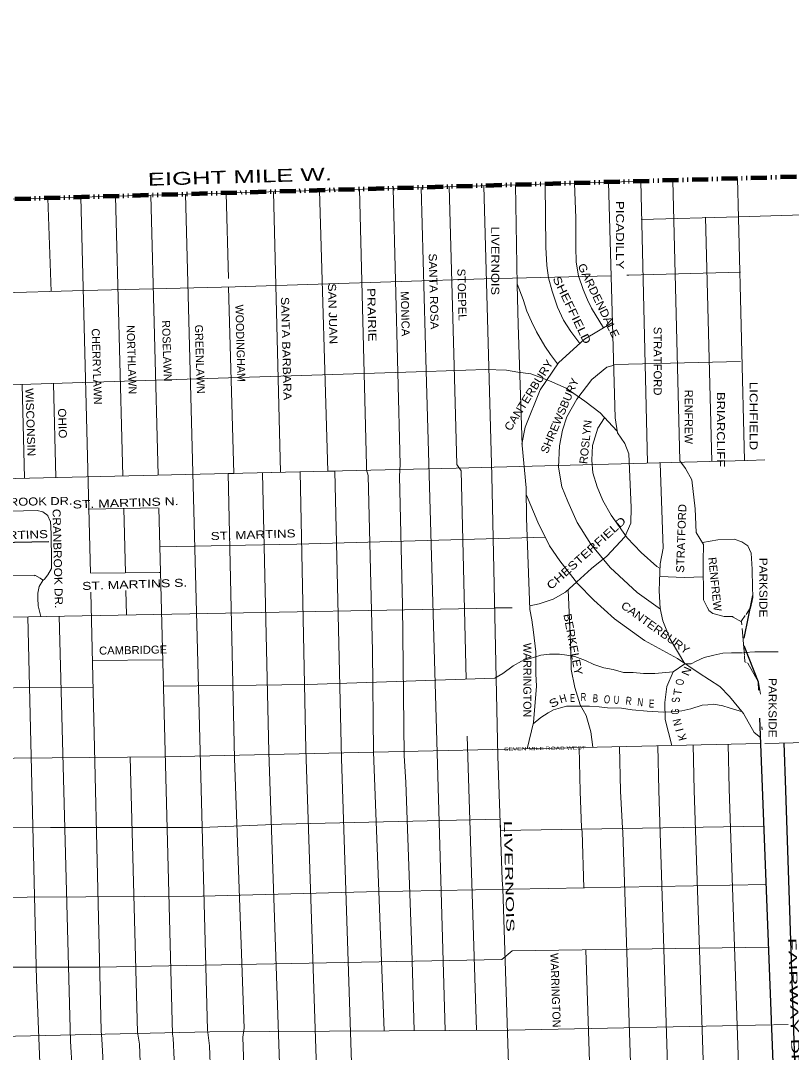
# Model space of a CAD drawing. Extents: x 34705 to 138605, y 34275 to 143551.
# Drawn here: x 69930 to 77150, y 133633 to 143301 of the extents above; entities that cross this region are included whole.
import ezdxf
from ezdxf.enums import TextEntityAlignment as Align

# ---------------------------------------------------------------- set-up
doc = ezdxf.new("R2010")
doc.units = 0
doc.header["$LTSCALE"] = 30
doc.linetypes.add('DASH_DOUBLE_DOT', pattern=[9.2, 5, -1.2, 0.3, -1.2, 0.3, -1.2])
for name, color, linetype, lineweight in [('1', 7, 'Continuous', 13), ('11', 7, 'Continuous', 13), ('59', 7, 'DASH_DOUBLE_DOT', 106)]:
    doc.layers.add(name, color=color, linetype=linetype, lineweight=lineweight)

msp = doc.modelspace()

# ---------------------------------------------------------------- linework, layer by layer
at = {"layer": '1'}
for p, q in [((75780.8, 141796.99), (34922.9, 140631.57)), ((75741.49, 141795.87), (75802.37, 139158.51)), ((76644.7, 141821.01), (76653.86, 141454.72)), ((70185.24, 141637.38), (70215.68, 140762.74)), ((70494.38, 141646.2), (70583.6, 138122.6)), ((70819.76, 141655.48), (70887.96, 139033.94)), ((71151.28, 141664.94), (71217.06, 139041.64)), ((71854.46, 141684.99), (71876.52, 140884.62)), ((76653.51, 141463.85), (79947.38, 141553.45)), ((76346.01, 141458.23), (76406.07, 139170.83)), ((76653.85, 141454.81), (76653.85, 141454.77)), ((76653.85, 141454.81), (76653.85, 141454.81)), ((76653.85, 141454.77), (76653.85, 141454.75)), ((76653.85, 141454.75), (76653.86, 141454.72)), ((76653.86, 141454.72), (76710.74, 139178.95)), ((76673.38, 140944.81), (76673.53, 140944.81)), ((75493.29, 140078.25), (76673.53, 140107.33)), ((70237.87, 139901.53), (70259.14, 139019.22)), ((69946.06, 139892.02), (69967.39, 139012.39)), ((76740.98, 139179.76), (76902.6, 139184.06)), ((70895.85, 138730.39), (70911.78, 138125.61)), ((76774.21, 138312.25), (76774.21, 138312.25)), ((76774.21, 138312.25), (76774.21, 138312.25)), ((76774.21, 138312.25), (76774.21, 138312.25)), ((76774.21, 138312.25), (76774.21, 138312.25)), ((76774.21, 138312.25), (76774.21, 138312.25)), ((76774.21, 138312.25), (76774.21, 138312.25)), ((76774.21, 138312.25), (76774.21, 138312.24)), ((76774.21, 138312.24), (76774.21, 138312.24)), ((76786.67, 137986.77), (76787.99, 137910.25)), ((70916.12, 137960.71), (70922.15, 137731.79)), ((76787.98, 137910.52), (76787.99, 137910.25)), ((76717.9, 137727.07), (76703.84, 137706.75)), ((76688.67, 137604.92), (76710.4, 137353.37)), ((70603.1, 137304.39), (71262.12, 137310.61)), ((76874.89, 136683.83), (76875.85, 136655.39)), ((76875.85, 136655.39), (76875.85, 136655.39)), ((74111.66, 136596.32), (74199.45, 133840.35)), ((76983.61, 133891.84), (77121.2, 133894.59))]:
    msp.add_line(p, q, dxfattribs=at)
at = {"layer": '1', "lineweight": 25}
for p, q in [((69398.11, 138403.72), (70195.7, 138419.82)), ((76706.97, 137514.57), (76789.45, 137914.09))]:
    msp.add_line(p, q, dxfattribs=at)
at = {"layer": '1'}
for points in [[(73683.04, 141737.15), (73727.91, 140020.92), (73908.27, 133838.53)], [(73945.02, 141744.62), (73990.69, 140066.42), (74015.96, 139141.32), (74055.46, 139083.12), (74102.2, 137130.85)], [(74269.09, 141753.87), (74342.79, 139035.88), (74401.15, 136407.9), (74440.05, 135250.17), (74447.86, 135168.57), (74511.2, 133233.12), (74537.31, 132174.65), (74629.7, 129069.96), (74724.29, 126046.91), (75258.72, 108770.25), (75949.8, 107475.21), (75982.05, 107419.91), (76018.21, 107315.9)], [(74567.37, 141762.38), (74581.47, 140826.84), (74590.69, 140453.54), (74627.54, 139319.81), (74664.4, 138923.47), (74669.01, 138637.73), (74701.26, 137783.98), (74719.69, 137687.2), (74733.51, 137571.98), (74756.54, 137387.64), (74756.54, 137180.25), (74761.15, 137065.03), (74733.51, 136723.99), (74675.04, 136478.34)], [(75437.47, 141787.19), (75498.3, 139577.9), (75521.33, 139439.64), (75590.44, 139338.24), (75627.3, 139241.46), (75650.33, 138739.12), (75645.73, 138591.64), (75590.44, 138462.6), (75419.97, 138282.86), (75277.15, 138166.5), (75138.94, 138042.07), (75032.97, 137945.29), (74917.79, 137880.76), (74788.79, 137834.68), (74699.43, 137818.72)], [(74843.7, 141770.26), (74848.69, 141177.1), (74857.9, 141006.58), (74876.33, 140891.36), (74908.58, 140766.93), (74959.26, 140614.84), (75014.54, 140495.02), (75083.65, 140389.02), (75168.24, 140276.2)], [(75119.6, 141778.13), (75129.72, 141449.01), (75129.72, 141181.71), (75134.33, 141038.84), (75157.37, 140909.8), (75198.83, 140780.76), (75240.3, 140683.97), (75277.15, 140605.63), (75390.46, 140422.53)], [(76040.89, 141804.22), (76106.44, 139176.94), (76157.12, 139103.2), (76217.01, 138997.2), (76249.26, 138725.29), (76258.48, 138504.08), (76327.59, 138393.47), (76322.98, 138236.78), (76327.59, 137873.85), (76364.44, 137798.96), (76364.44, 137802.42), (76378.26, 137774.76), (76415.12, 137744.8), (76521.09, 137717.15), (76599.41, 137716.01), (76604.02, 137712.54), (76682.34, 137666.46), (76684.62, 137640.06)], [(71476.16, 141674.2), (71680.76, 133843.82), (71699.86, 133695.52), (71793.56, 131195.42), (71823.46, 129436.72), (71840.38, 128528.4), (71884.66, 128529.12), (71955.88, 125897.16)], [(72298.63, 141697.66), (72365.79, 139068.52), (72196.92, 139064.57), (72254.96, 136445.52), (72433.36, 131249.22), (72349.66, 131153.52), (72411.41, 128537.78), (72477.43, 128538.86), (72514.48, 126869.1)], [(72731.21, 141710), (72807.01, 139078.84), (72872.94, 139080.39), (72934.46, 136388.12), (73103.06, 131255.22), (73138.96, 131141.52), (73208.57, 128548.1), (73098.15, 128546.82), (73137.02, 126843.2)], [(73103.32, 141720.61), (73170.16, 139130.92), (73170.16, 139092.62), (73184.56, 139040.02), (73226.36, 137393.32), (73235.96, 136450.32), (73334.82, 133834.96)], [(73419.6, 141729.64), (73485.01, 139140.25), (73479.39, 139033.35), (73508.76, 137822.92), (73523.06, 136415.62), (73537.46, 136163.12), (73594.86, 134597.82), (73617.77, 133836.72)], [(75746.19, 141444.98), (75746.19, 141439.16), (76653.51, 141463.85)], [(65095.4, 140629.17), (65118.32, 140626.4), (67206.49, 140681.91), (68792.65, 140721.29), (70526.74, 140771.8), (71940.97, 140805.23), (74272.36, 140880.84), (75461.59, 140911.06)], [(75609.75, 140915.25), (75627.01, 140915.74), (76673.38, 140944.81)], [(71878.76, 140803.16), (71926.86, 139058.25), (71875.67, 139057.05), (71934.36, 136388.12), (72023.76, 133858.82), (72011.76, 133775.02), (72098.56, 131219.32), (72086.56, 131165.52), (72146.36, 128587.32), (72170.26, 128497.62), (72211.33, 126882.78)], [(74581.35, 140834.69), (74636.76, 140688.58), (74673.61, 140577.97), (74715.08, 140481.19), (74761.15, 140384.41), (74840.34, 140249.88), (74895.25, 140172.98), (74958.15, 140085.87)], [(75473.67, 140472.18), (75212.65, 140316.44), (74968.47, 140095.22), (74798.01, 139841.74), (74655.19, 139491.49), (74626.34, 139332.77)], [(59480.29, 139828.91), (59597.98, 139835.45), (59708.44, 139806.37), (59877.05, 139719.13), (60097.98, 139660.97), (60411.93, 139631.89), (61150.3, 139666.79), (61220.07, 139748.21), (62853.01, 139809.8), (63790.47, 139854.26), (63792.81, 139729.87), (67294.18, 139829.63), (69631.39, 139881.97), (73731.67, 140014.28), (74283.99, 140031.73), (74481.67, 140025.91), (74586.32, 140008.46), (74708.41, 139991.02), (74882.83, 139927.04), (75039.81, 139857.25), (75214.22, 139735.12), (75359.57, 139624.62), (75516.55, 139455.96)], [(75489.08, 140072.18), (75489.08, 140072.18), (75419.97, 140053.74), (75281.76, 139938.53), (75138.94, 139754.18), (75046.79, 139588.27), (75005.33, 139463.83), (74977.69, 139316.36), (74968.47, 139118.18), (75000.72, 138933.84), (75056.01, 138795.58), (75143.55, 138597.41), (75272.55, 138394.62), (75452.23, 138178.02), (75705.62, 137942.98), (75923.17, 137785.8)], [(75400.78, 139580.35), (75337.05, 139482.27), (75286.37, 139320.96), (75281.76, 139182.71), (75290.97, 139062.88), (75332.44, 138933.84), (75383.12, 138804.8), (75461.44, 138666.54), (75613.48, 138454.54), (75742.48, 138316.28), (75889.91, 138187.23), (75912.94, 138173.41)], [(69076.88, 138991.56), (74010.74, 139107.01), (76740.98, 139179.76)], [(75922.16, 139155.05), (75949.8, 138357.76), (75922.16, 138210.28), (75917.55, 138131.93), (75912.94, 137956.8), (75922.16, 137790.89), (75945.19, 137675.67), (76014.3, 137505.15), (76152.51, 137272.42), (76041.94, 137198.68), (75982.05, 137060.42), (75963.62, 136912.95), (75968.23, 136751.64), (76028.86, 136509.05)], [(72547.82, 139072.78), (72602.26, 136469.82), (72775.66, 131240.22), (72877.36, 131186.42), (72939.41, 128544.99)], [(74669.01, 138855.49), (74774.97, 138602.01), (74885.54, 138380.8), (74982.29, 138237.93), (75148.15, 138025.93), (75300.19, 137869.24), (75493.69, 137694.11), (75774.73, 137491.33), (76083.41, 137325.42), (76286.12, 137187.16), (76479.62, 137060.42), (76571.77, 136968.25), (76700.77, 136806.95), (76802.12, 136631.82), (76862.16, 136585.11)], [(70561.93, 138723.32), (70567.43, 138724.62), (71216.16, 138736.01)], [(71224.73, 138736.16), (71354.06, 133804.92), (71357.82, 133767.7), (71388.14, 133166.13), (71470.95, 131187.69)], [(69751.06, 138702.52), (69956.86, 138707.32), (69956.86, 138707.32), (70086.06, 138712.12), (70086.06, 138712.12), (70138.66, 138697.72), (70186.56, 138664.22), (70186.56, 138659.42), (70205.66, 138611.62), (70210.46, 138611.62), (70215.26, 138491.92), (70215.26, 138487.12), (70220.06, 138238.22), (70220.06, 138166.42), (70186.56, 138108.92), (70153.06, 138065.92), (70138.66, 138056.32), (70105.16, 137998.82), (70090.86, 137936.62), (70090.86, 137888.72), (70090.86, 137888.72), (70095.56, 137816.92), (70120.77, 137716.61)], [(71234.34, 138369.73), (72518.01, 138396.03), (74845.84, 138460.23)], [(76316.54, 138411.16), (76461.19, 138436.1), (76613.23, 138440.71), (76686.94, 138417.67), (76742.23, 138380.8), (76774.21, 138312.25)], [(76774.21, 138312.25), (76774.48, 138311.67), (76783.7, 138159.58), (76786.67, 137986.79)], [(69100.76, 138089.64), (69827.66, 138104.12), (70062.06, 138099.42), (70062.06, 138099.42), (70062.06, 138099.42), (70062.06, 138104.12), (70114.76, 138075.42), (70114.76, 138075.42), (70133.86, 138061.12)], [(70593.59, 138122.69), (71227.31, 138128.51), (71244.75, 138128.51)], [(75916.51, 138092.45), (76147.91, 138083.55), (76324.86, 138088.46)], [(75058.33, 137968.44), (75083.65, 137406.07), (75088.26, 137221.73), (75120.51, 137051.21), (75171.19, 136889.9), (75226.47, 136788.51), (75272.55, 136636.43), (75289.84, 136492.29)], [(70588.07, 137946.09), (70684.36, 133834.82), (70690.36, 133757.12), (70726.16, 133140.92), (70807.15, 131172.87)], [(76787.99, 137910.07), (76788.3, 137892.28), (76765.27, 137795.5), (76725.21, 137737.63)], [(61528.99, 137467.59), (63833.43, 137602.17), (65304.36, 137625.43), (74366.84, 137797)], [(74533.74, 137799.03), (74521.58, 137797.81), (74370.28, 137797.81)], [(76782.9, 137865.29), (76766.29, 137795.49), (76737.93, 137754.52)], [(69998.93, 137714.31), (70077.46, 134313.42), (70119.26, 133302.52), (70208.35, 131156.07)], [(70290.42, 137719.83), (70397.36, 133739.12), (70427.26, 133212.72), (70427.26, 133129.02), (70454.16, 132465.02), (70495.31, 131164.12)], [(76717.9, 137727.07), (76682.34, 137675.67), (76673.12, 137671.06)], [(76711.46, 137378.56), (76806.73, 137387.64), (77027.87, 137387.64)], [(74372.66, 137139.81), (74447.86, 137184.86), (74544.61, 137253.99), (74622.94, 137300.07), (74742.72, 137336.94), (74802.62, 137355.38), (74885.54, 137364.59), (74977.69, 137364.59), (75046.79, 137355.38), (75120.51, 137341.55), (75221.87, 137304.68), (75300.19, 137267.81), (75392.33, 137235.55), (75479.87, 137221.73), (75576.62, 137194.07), (75668.76, 137194.07), (75765.51, 137184.86), (75871.48, 137184.86), (76041.86, 137198.49)], [(76152.51, 137272.42), (76212.41, 137272.42), (76258.48, 137300.07), (76332.19, 137332.33), (76424.34, 137355.38), (76507.27, 137373.81), (76590.19, 137378.42), (76693.35, 137378.42)], [(76702.84, 137378.41), (76710.99, 137378.41), (76717.54, 137379.03)], [(76710.02, 137345.96), (76714.59, 137293.15), (76726.26, 137287.32)], [(76738.33, 137281.28), (76742.23, 137279.33), (76843.59, 137101.9), (76861.04, 136988.39)], [(71268.58, 137064.32), (71895.92, 137070.02), (72616.84, 137081.65), (74372.66, 137139.81)], [(61769.79, 136848.66), (63852.33, 136949.35), (65272.38, 136984.24), (69116.85, 137046.76), (70609, 137052.64)], [(76900.23, 136528.82), (80628.37, 136613.38), (81660.37, 136664.08), (81973.66, 136668.69), (84780.57, 136705.56), (85218.25, 136700.95), (85526.93, 136723.99), (85831, 136728.6), (86107.43, 136737.82), (87762.55, 136816.16), (89232.24, 136885.29), (90112.2, 136931.38)], [(74730.53, 136711.49), (74802.62, 136770.08), (74871.72, 136816.16), (74922.4, 136843.82), (74986.9, 136862.25), (75042.19, 136876.08), (75097.47, 136876.08), (75198.83, 136876.08), (75258.72, 136876.08), (75350.87, 136871.47), (75429.19, 136862.25), (75558.19, 136857.64), (75659.55, 136843.82), (75797.76, 136829.99), (75954.41, 136820.77), (76023.51, 136825.38), (76124.87, 136834.6), (76207.8, 136853.03), (76313.76, 136885.29), (76369.05, 136889.9), (76419.73, 136894.51), (76456.59, 136889.9), (76507.27, 136880.68), (76567.16, 136862.25), (76691.49, 136822.98)], [(35050.01, 135441.89), (38867.68, 135617.88), (40146.22, 135653.27), (40348.36, 135643.16), (42072.86, 135638.1), (42926.9, 135633.05), (44579.39, 135678.54), (51671.96, 135890.86), (53501.32, 135931.3), (56282, 136022.29), (57388.72, 136042.52), (58020.4, 136042.52), (61877.48, 136194.17), (62342.4, 136219.45), (65279.74, 136335.71), (66593.65, 136340.77), (68808.33, 136381.21), (71284.55, 136401.43), (76864.35, 136528)], [(76230.1, 136513.61), (76240.05, 136085.7), (76488.92, 128609.31), (76524.79, 128610.19), (76572.8, 126945.25)], [(76557.47, 136521.04), (76567.16, 136104.13), (76819.31, 128617.48), (76784.99, 128616.63), (76837.52, 126953.1)], [(75161.59, 136489.38), (75171.19, 136076.48), (75185.01, 135740.05), (75189.62, 135698.57), (75206.6, 135175.68)], [(75539.29, 136497.94), (75548.98, 136081.09), (75567.4, 135735.44), (75572.01, 135698.57), (75673.28, 132595.78), (75590.17, 132595.03), (75631.65, 131226.18)], [(75898.56, 136506.09), (75908.33, 136085.7), (76060.37, 131236.24), (76078.8, 131199.37), (76120.26, 129533.35), (76129.48, 129468.83), (76157.02, 128601.1)], [(70957.27, 136398.76), (71025.16, 133822.92), (71043.16, 133709.22), (71136.25, 131182.1)], [(67103.44, 135707.3), (68888.66, 135745.47), (70209.87, 135741.11), (71628.47, 135741.11), (72372.66, 135770.19), (74420.96, 135818.2), (74424.57, 135710.79), (76894.17, 135752.64)], [(63322.97, 134958.43), (64334.89, 134992.33), (65284.01, 135012.67), (66574.71, 135035.94), (68894.47, 135082.46), (71634.29, 135095.55), (73169.17, 135136.26), (76915.2, 135205.8)], [(63863.46, 134322.99), (63991.87, 134329.32), (65301.45, 134355.48), (67068.89, 134390.38), (69185.17, 134431.09), (70663.36, 134432.55), (74436.61, 134502.34), (74535.45, 134583.76), (76937.78, 134618.78)], [(75225.5, 134593.39), (75290.49, 132592.35), (75332.78, 132592.73), (75369.34, 131220.83)], [(64391.29, 133667.27), (65987.5, 133692.48), (69882.84, 133785.53), (71702.6, 133824.8), (74504.92, 133842.25), (76965.74, 133891.48)]]:
    msp.add_lwpolyline(points, dxfattribs=at)
at = {"layer": '1', "lineweight": 25}
for points in [[(76845.2, 137026.22), (76842.26, 137102.48), (76709.3, 137443.85)], [(83917.87, 122532.88), (84070.94, 122610.5), (81402.19, 127955.82), (79818.93, 127656.27), (79773.35, 128731.82), (79720.91, 131324.36), (77066.34, 131275.68), (76855.3, 136763.37)], [(77080.76, 136532.91), (77095.57, 136091.63), (77254.17, 131298.82)]]:
    msp.add_lwpolyline(points, dxfattribs=at)
at = {"layer": '59'}
msp.add_lwpolyline([(131989.06, 109708.72), (126856.28, 120352.83), (127983.73, 120601.28), (129321.71, 120998.46), (130612.42, 121494.12), (133722.19, 123216.65), (134563.84, 124776.42), (136438.38, 130047.1), (136736.54, 131235.05), (136773.12, 131974.15), (125584.57, 138103.26), (128512.62, 143301.1), (34921.35, 140631.52)], dxfattribs=at)

# ---------------------------------------------------------------- texts
at = {"layer": '11'}
for s, height, rotation, width, p in [('EIGHT MILE W.', 120, 1.678, 1.5, (71985.38, 141778.98)), ('PICADILLY', 75, 270, 1.25, (75506.98, 141291.65)), ('LIVERNOIS', 75, 270, 1.2, (74338.5, 141050.71)), ('SANTA ROSA', 75, 271.471, 1.1, (73762.09, 140762.66)), ('STOEPEL', 75, 271.47, 1.05, (74026.94, 140733.27)), ('GARDENDALE', 75, 295.677, 1.1, (75310.91, 140661.28)), ('SHEFFIELD', 75, 295.676, 1.25, (75061.21, 140573.5)), ('SAN JUAN', 75, 271.472, 1.15, (72816.6, 140553.69)), ('PRAIRIE', 75, 271.469, 1.25, (73182.44, 140543.24)), ('SANTA BARBARA', 75, 271.463, 1.15, (72381.46, 140227.52)), ('MONICA', 75, 271.47, 1.05, (73495.44, 140553.65)), ('STRATFORD', 75, 270, 1.05, (75860.5, 140110.45)), ('CANTERBURY', 75, 57.892, 1.1, (74721.34, 139771.1)), ('SHREWSBURY', 75, 66.892, 1.05, (75013.9, 139584.76)), ('LICHFIELD', 75, 270, 1.25, (76758.97, 139596.56)), ('WISCONSIN', 75, 271.819, 1.1, (69984.91, 139536.88)), ('BRIARCLIFF', 75, 270, 1.2, (76452.2, 139469.3)), ('OHIO', 75, 271.815, 1.1, (70284.52, 139526.58)), ('ST. MARTINS N.', 75, 1.924, 1.3, (70914.78, 138745.4)), ('STRATFORD', 75, 87.998, 1.05, (76155.95, 138448.46)), ('CHESTERFIELD', 75, 42, 1.25, (75253.41, 138283.84)), ('ST. MARTINS', 75, 1.924, 1.25, (69790.81, 138440.03)), ('ST. MARTINS', 75, 1.924, 1.25, (72109.6, 138446.64)), ('PARKSIDE', 75, 270, 1.1, (76850.48, 137988.43)), ('ST. MARTINS S.', 75, 1.924, 1.3, (71000.1, 137981.78)), ('CANTERBURY', 75, 324.188, 1.1, (75854.81, 137581.42)), ('BERKELEY', 75, 280.71, 1.1, (75068.35, 137449.83)), ('CAMBRIDGE', 75, 1.075, 1.05, (70984.25, 137365.79)), ('N', 75, 66.579, 1.1, (76201.74, 137190.54)), ('O', 75, 82.876, 0.75, (76142.39, 137098.53)), ('PARKSIDE', 75, 270, 1.1, (76936.48, 136861.49)), ('S', 75, 28.625, 1.3, (74942.93, 136877.68)), ('H', 75, 15.947, 0.9, (75021.44, 136912.21)), ('B', 75, 357.136, 0.75, (75313.2, 136913.39)), ('O', 75, 353.286, 0.75, (75419.27, 136904.21)), ('U', 75, 357.953, 0.7, (75510.7, 136899.24)), ('R', 75, 352.236, 0.8, (75621.26, 136890.07)), ('N', 75, 354.286, 0.75, (75731.4, 136878.5)), ('E', 75, 356.632, 0.75, (75838.55, 136864.04)), ('S', 75, 91.637, 0.75, (76105.34, 136937.04)), ('G', 75, 91.637, 0.65, (76098.47, 136827.45)), ('N', 75, 104.032, 0.9, (76116.66, 136735.26)), ('K', 75, 104.032, 0.95, (76163.32, 136595.76)), ('SEVEN MILE ROAD WEST', 30, 0.857, 1.55, (74841.52, 136466.22)), ('LIVERNOIS', 75, 271.41, 1.95, (74468.89, 135281.67)), ('FAIRWAY DR.', 75, 271.551, 1.95, (77138.96, 134063.62))]:
    msp.add_text(s, height=height, rotation=rotation, dxfattribs=dict(at, width=width)).set_placement(p, align=Align.CENTER)
for s, rotation, p in [('WOODINGHAM', 271.574, (71951.58, 140276.86)), ('ROSELAWN', 271.819, (71263.27, 140205.15)), ('CHERRYLAWN', 271.817, (70606.41, 140058.82)), ('NORTHLAWN', 271.818, (70932.85, 140122.87)), ('GREENLAWN', 271.818, (71572.03, 140127.6)), ('RENFREW', 270, (76151.91, 139587.32)), ('ROSLYN', 83.89, (75259.61, 139349.2)), ('RENFREW', 276.001, (76397.53, 138016.7)), ('WARRINGTON', 270, (74639.38, 137121.51)), ('T', 82.876, (76122.22, 137004.59)), ('I', 104.032, (76137.6, 136662.77)), ('WARRINGTON', 272.001, (74903.62, 134213.64))]:
    msp.add_text(s, height=75, rotation=rotation, dxfattribs=at).set_placement(p, align=Align.CENTER)
for s, rotation, width, p in [('CRANBROOK DR. ', 1.142, 1.2, (69400.22, 138744.83)), ('CRANBROOK DR.', 271.407, 1.1, (70228.88, 138725.14))]:
    msp.add_text(s, height=75, rotation=rotation, dxfattribs=dict(at, width=width)).set_placement(p)
for s, width, p in [('R', 0.65, (75202.44, 136925.69)), ('E', 0.7, (75099.74, 136915.82))]:
    msp.add_text(s, height=75, dxfattribs=dict(at, width=width)).set_placement(p, align=Align.CENTER)

doc.saveas('drawing.dxf')
